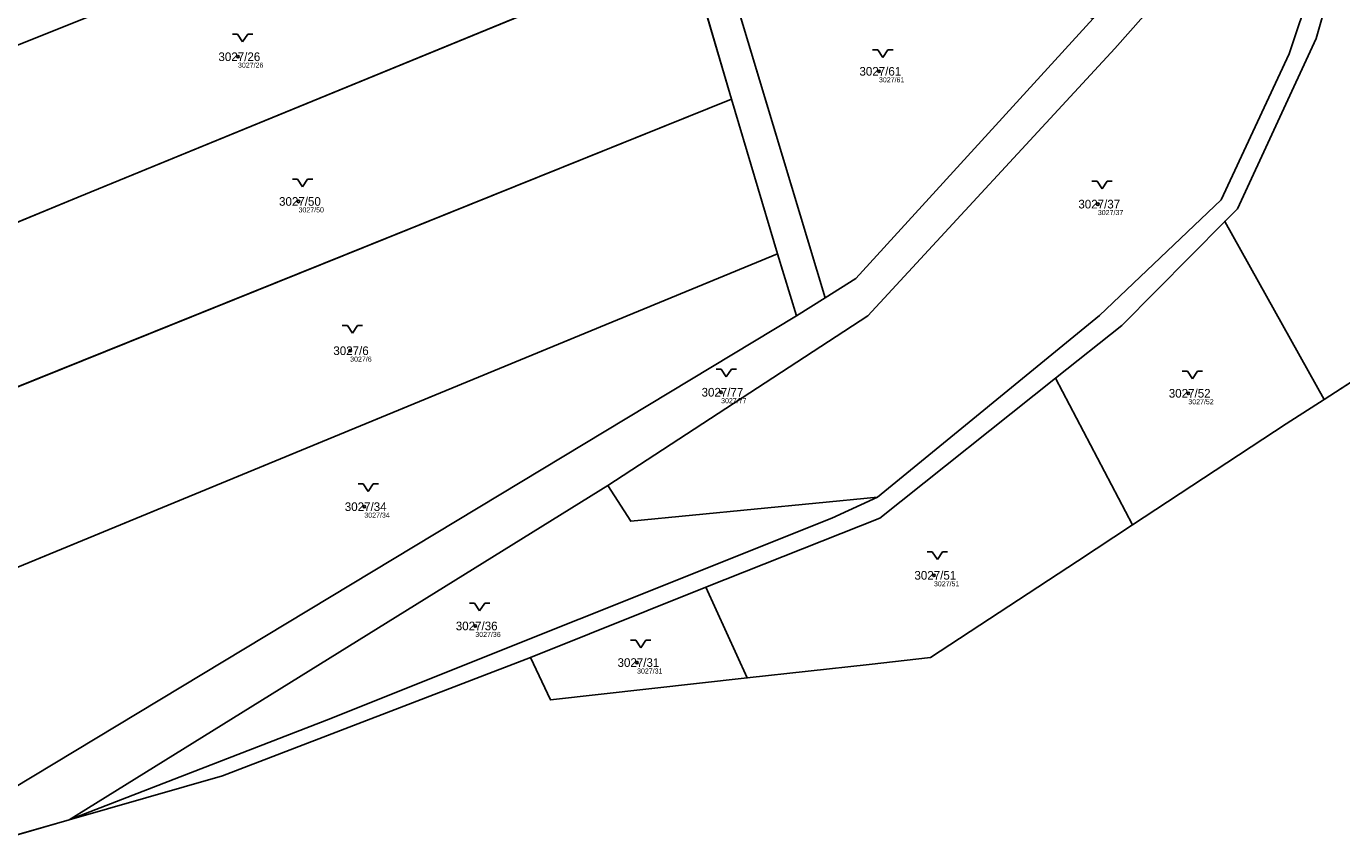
# Model space of a CAD drawing. Extents: x -751550 to -746116, y -1055108 to -1050700.
# Drawn here: x -750947.4 to -750688.8, y -1052437.3 to -1052276.9 of the extents above; entities that cross this region are included whole.
import ezdxf

# ---------------------------------------------------------------- set-up
doc = ezdxf.new("R2010")
doc.units = 0
for name, color, linetype in [('Definiční body', 7, 'Continuous'), ('Hranice parcel', 7, 'Continuous'), ('Parcelní čísla', 7, 'Continuous'), ('Polygon ku', 7, 'Continuous'), ('Polygon parcely', 7, 'Continuous'), ('Značky kultur', 7, 'Continuous')]:
    doc.layers.add(name, color=color, linetype=linetype)

msp = doc.modelspace()

# ---------------------------------------------------------------- linework, layer by layer
at = {"layer": 'Definiční body'}
for centre in [(-750905.76, -1052282.92), (-750779.74, -1052285.79), (-750893.85, -1052311.38), (-750736.7, -1052311.91), (-750883.7, -1052340.74), (-750810.78, -1052348.91), (-750718.92, -1052349.12), (-750880.92, -1052371.42), (-750768.93, -1052384.92), (-750859.1, -1052394.88), (-750827.3, -1052402.08)]:
    msp.add_circle(centre, 0.25, dxfattribs=at)
at = {"layer": 'Hranice parcel'}
for p, q in [((-750790.33, -1052330.35), (-750815.65, -1052246.02)), ((-750937.17, -1052310.54), (-750817.49, -1052261.41)), ((-750808.73, -1052291.26), (-750817.49, -1052261.41)), ((-750969.56, -1052356.06), (-750808.73, -1052291.26)), ((-750799.7, -1052321.69), (-750808.73, -1052291.26)), ((-750983.52, -1052329.62), (-750937.17, -1052310.54)), ((-750692.22, -1052350.33), (-750711.75, -1052315.3)), ((-750962.58, -1052388.87), (-750799.7, -1052321.69)), ((-750795.93, -1052333.87), (-750799.7, -1052321.69)), ((-750646.06, -1052320.5), (-750692.22, -1052350.33)), ((-750790.33, -1052330.35), (-750795.93, -1052333.87)), ((-750729.91, -1052375.01), (-750745.01, -1052346.12)), ((-750692.22, -1052350.33), (-750699.67, -1052355.14)), ((-750699.67, -1052355.14), (-750729.91, -1052375.01)), ((-750833.07, -1052367.23), (-750938.92, -1052433)), ((-750729.91, -1052375.01), (-750740.71, -1052382.11)), ((-750740.71, -1052382.11), (-750769.59, -1052401.09)), ((-750848.23, -1052401.08), (-750813.75, -1052387.27)), ((-750813.75, -1052387.27), (-750805.65, -1052405.11)), ((-750848.23, -1052401.08), (-750908.8, -1052424.37)), ((-750844.33, -1052409.42), (-750848.23, -1052401.08)), ((-750781.65, -1052402.43), (-750805.65, -1052405.11)), ((-750769.59, -1052401.09), (-750781.65, -1052402.43)), ((-750805.65, -1052405.11), (-750844.33, -1052409.42)), ((-750938.92, -1052433), (-750888.34, -1052413.4)), ((-750908.8, -1052424.37), (-750938.92, -1052433)), ((-750938.92, -1052433), (-750953.96, -1052437.31))]:
    msp.add_line(p, q, dxfattribs=at)
for points in [[(-750825.95, -1052230.98), (-750931.73, -1052273.72), (-750998.69, -1052300.54)], [(-750678.02, -1052229.89), (-750690.54, -1052256.62), (-750699.1, -1052282.32), (-750712.49, -1052311.05), (-750736.38, -1052333.8), (-750780.02, -1052369.52)], [(-750680.77, -1052243.08), (-750688.5, -1052260.67), (-750693.81, -1052279.36), (-750709.28, -1052312.81), (-750711.75, -1052315.3)], [(-750833.07, -1052367.23), (-750781.94, -1052333.9), (-750733.35, -1052281.32), (-750711.32, -1052256.41)], [(-750737.62, -1052275.41), (-750784.29, -1052326.56), (-750790.33, -1052330.35)], [(-750711.75, -1052315.3), (-750732.02, -1052335.77), (-750745.01, -1052346.12)], [(-750795.93, -1052333.87), (-750954.54, -1052429.56), (-750955.26, -1052430)], [(-750745.01, -1052346.12), (-750779.58, -1052373.67), (-750813.75, -1052387.27)], [(-750780.02, -1052369.52), (-750828.53, -1052374.27), (-750833.07, -1052367.23)], [(-750888.34, -1052413.4), (-750789, -1052373.7), (-750780.02, -1052369.52)]]:
    msp.add_lwpolyline(points, dxfattribs=at)
at = {"layer": 'Polygon ku'}
msp.add_lwpolyline([(-750953.96, -1052437.31), (-750938.92, -1052433), (-750908.8, -1052424.37), (-750848.23, -1052401.08), (-750844.33, -1052409.42), (-750805.65, -1052405.11), (-750781.65, -1052402.43), (-750769.59, -1052401.09), (-750740.71, -1052382.11), (-750729.91, -1052375.01), (-750699.67, -1052355.14), (-750692.22, -1052350.33), (-750646.06, -1052320.5)], dxfattribs=at)
at = {"layer": 'Polygon parcely'}
for points in [[(-750790.33, -1052330.35), (-750815.65, -1052246.02), (-750826.32, -1052210.56), (-750834.6, -1052182.36), (-750842.96, -1052153.89), (-750852.01, -1052123.06), (-750857.16, -1052105.98), (-750863.04, -1052107.66), (-750858.05, -1052124.34), (-750850.9, -1052147.68), (-750843.18, -1052174.12), (-750835.37, -1052200.09), (-750825.95, -1052230.98), (-750817.49, -1052261.41), (-750808.73, -1052291.26), (-750799.7, -1052321.69), (-750795.93, -1052333.87)], [(-750835.37, -1052200.09), (-750880.19, -1052218.24), (-750947.99, -1052245.93), (-751015.96, -1052273.76), (-751000, -1052298.04), (-750998.69, -1052300.54), (-750931.73, -1052273.72), (-750825.95, -1052230.98)], [(-750833.07, -1052367.23), (-750828.53, -1052374.27), (-750780.02, -1052369.52), (-750736.38, -1052333.8), (-750712.49, -1052311.05), (-750699.1, -1052282.32), (-750690.54, -1052256.62), (-750678.02, -1052229.89), (-750683.67, -1052225.46), (-750711.32, -1052256.41), (-750733.35, -1052281.32), (-750781.94, -1052333.9)], [(-750931.73, -1052273.72), (-750998.69, -1052300.54), (-750983.52, -1052329.62), (-750937.17, -1052310.54), (-750817.49, -1052261.41), (-750825.95, -1052230.98)], [(-750709.28, -1052312.81), (-750711.75, -1052315.3), (-750692.22, -1052350.33), (-750646.06, -1052320.5), (-750638.36, -1052322.33), (-750680.77, -1052243.08), (-750688.5, -1052260.67), (-750693.81, -1052279.36)], [(-750790.33, -1052330.35), (-750784.29, -1052326.56), (-750737.62, -1052275.41), (-750815.65, -1052246.02)], [(-750737.62, -1052275.41), (-750784.29, -1052326.56), (-750790.33, -1052330.35), (-750795.93, -1052333.87), (-750954.54, -1052429.56), (-750955.26, -1052430), (-750954.79, -1052432.63), (-750953.96, -1052437.31), (-750938.92, -1052433), (-750833.07, -1052367.23), (-750781.94, -1052333.9), (-750733.35, -1052281.32), (-750711.32, -1052256.41), (-750713.35, -1052250.01), (-750716.54, -1052251.83)], [(-750969.56, -1052356.06), (-750808.73, -1052291.26), (-750817.49, -1052261.41), (-750937.17, -1052310.54), (-750983.52, -1052329.62)], [(-750962.58, -1052388.87), (-750799.7, -1052321.69), (-750808.73, -1052291.26), (-750969.56, -1052356.06), (-750967.83, -1052359.34)], [(-750692.22, -1052350.33), (-750711.75, -1052315.3), (-750732.02, -1052335.77), (-750745.01, -1052346.12), (-750729.91, -1052375.01), (-750699.67, -1052355.14)], [(-750795.93, -1052333.87), (-750799.7, -1052321.69), (-750962.58, -1052388.87), (-750955.26, -1052430), (-750954.54, -1052429.56)], [(-750729.91, -1052375.01), (-750745.01, -1052346.12), (-750779.58, -1052373.67), (-750813.75, -1052387.27), (-750805.65, -1052405.11), (-750781.65, -1052402.43), (-750769.59, -1052401.09), (-750740.71, -1052382.11)], [(-750789, -1052373.7), (-750780.02, -1052369.52), (-750828.53, -1052374.27), (-750833.07, -1052367.23), (-750938.92, -1052433), (-750888.34, -1052413.4)], [(-750844.33, -1052409.42), (-750805.65, -1052405.11), (-750813.75, -1052387.27), (-750848.23, -1052401.08)]]:
    msp.add_lwpolyline(points, close=True, dxfattribs=at)
msp.add_lwpolyline([(-750678.02, -1052229.89), (-750690.54, -1052256.62), (-750699.1, -1052282.32), (-750712.49, -1052311.05), (-750736.38, -1052333.8), (-750780.02, -1052369.52), (-750789, -1052373.7), (-750888.34, -1052413.4), (-750938.92, -1052433), (-750908.8, -1052424.37), (-750848.23, -1052401.08), (-750813.75, -1052387.27), (-750779.58, -1052373.67), (-750745.01, -1052346.12), (-750732.02, -1052335.77), (-750711.75, -1052315.3), (-750709.28, -1052312.81), (-750693.81, -1052279.36), (-750688.5, -1052260.67)], dxfattribs=at)
at = {"layer": 'Značky kultur'}
for p, q in [((-750906.85, -1052278.46), (-750905.85, -1052278.46)), ((-750905.85, -1052278.46), (-750904.85, -1052279.96)), ((-750904.85, -1052279.96), (-750903.85, -1052278.46)), ((-750903.85, -1052278.46), (-750902.85, -1052278.46)), ((-750780.98, -1052281.56), (-750779.98, -1052281.56)), ((-750779.98, -1052281.56), (-750778.98, -1052283.06)), ((-750778.98, -1052283.06), (-750777.98, -1052281.56)), ((-750777.98, -1052281.56), (-750776.98, -1052281.56)), ((-750895.07, -1052307), (-750894.07, -1052307)), ((-750894.07, -1052307), (-750893.07, -1052308.5)), ((-750893.07, -1052308.5), (-750892.07, -1052307)), ((-750892.07, -1052307), (-750891.07, -1052307)), ((-750737.87, -1052307.4), (-750736.87, -1052307.4)), ((-750736.87, -1052307.4), (-750735.87, -1052308.9)), ((-750735.87, -1052308.9), (-750734.87, -1052307.4)), ((-750734.87, -1052307.4), (-750733.87, -1052307.4)), ((-750885.25, -1052335.79), (-750884.25, -1052335.79)), ((-750884.25, -1052335.79), (-750883.25, -1052337.29)), ((-750883.25, -1052337.29), (-750882.25, -1052335.79)), ((-750882.25, -1052335.79), (-750881.25, -1052335.79)), ((-750811.75, -1052344.37), (-750810.75, -1052344.37)), ((-750810.75, -1052344.37), (-750809.75, -1052345.87)), ((-750809.75, -1052345.87), (-750808.75, -1052344.37)), ((-750808.75, -1052344.37), (-750807.75, -1052344.37)), ((-750720.1, -1052344.78), (-750719.1, -1052344.78)), ((-750719.1, -1052344.78), (-750718.1, -1052346.28)), ((-750718.1, -1052346.28), (-750717.1, -1052344.78)), ((-750717.1, -1052344.78), (-750716.1, -1052344.78)), ((-750882.15, -1052366.95), (-750881.15, -1052366.95)), ((-750881.15, -1052366.95), (-750880.15, -1052368.45)), ((-750880.15, -1052368.45), (-750879.15, -1052366.95)), ((-750879.15, -1052366.95), (-750878.15, -1052366.95)), ((-750770.25, -1052380.29), (-750769.25, -1052380.29)), ((-750769.25, -1052380.29), (-750768.25, -1052381.79)), ((-750768.25, -1052381.79), (-750767.25, -1052380.29)), ((-750767.25, -1052380.29), (-750766.25, -1052380.29)), ((-750860.25, -1052390.42), (-750859.25, -1052390.42)), ((-750859.25, -1052390.42), (-750858.25, -1052391.92)), ((-750858.25, -1052391.92), (-750857.25, -1052390.42)), ((-750857.25, -1052390.42), (-750856.25, -1052390.42)), ((-750828.56, -1052397.67), (-750827.56, -1052397.67)), ((-750827.56, -1052397.67), (-750826.56, -1052399.17)), ((-750826.56, -1052399.17), (-750825.56, -1052397.67)), ((-750825.56, -1052397.67), (-750824.56, -1052397.67))]:
    msp.add_line(p, q, dxfattribs=at)

# ---------------------------------------------------------------- texts
at = {"layer": 'Definiční body'}
for s, p in [('3027/26', (-750905.76, -1052285.08)), ('3027/61', (-750779.74, -1052287.95)), ('3027/50', (-750893.85, -1052313.54)), ('3027/37', (-750736.7, -1052314.07)), ('3027/6', (-750883.7, -1052342.9)), ('3027/77', (-750810.78, -1052351.07)), ('3027/52', (-750718.92, -1052351.28)), ('3027/34', (-750880.92, -1052373.58)), ('3027/51', (-750768.93, -1052387.08)), ('3027/36', (-750859.1, -1052397.04)), ('3027/31', (-750827.3, -1052404.24))]:
    msp.add_text(s, height=1, dxfattribs=at).set_placement(p)
at = {"layer": 'Parcelní čísla'}
for s, p in [('3027/26', (-750909.6, -1052283.77)), ('3027/61', (-750783.58, -1052286.64)), ('3027/50', (-750897.69, -1052312.23)), ('3027/37', (-750740.54, -1052312.76)), ('3027/6', (-750887.01, -1052341.59)), ('3027/77', (-750814.62, -1052349.76)), ('3027/52', (-750722.76, -1052349.97)), ('3027/34', (-750884.76, -1052372.27)), ('3027/51', (-750772.77, -1052385.77)), ('3027/36', (-750862.94, -1052395.73)), ('3027/31', (-750831.14, -1052402.93))]:
    msp.add_text(s, height=1.7, dxfattribs=at).set_placement(p)

doc.saveas('drawing.dxf')
